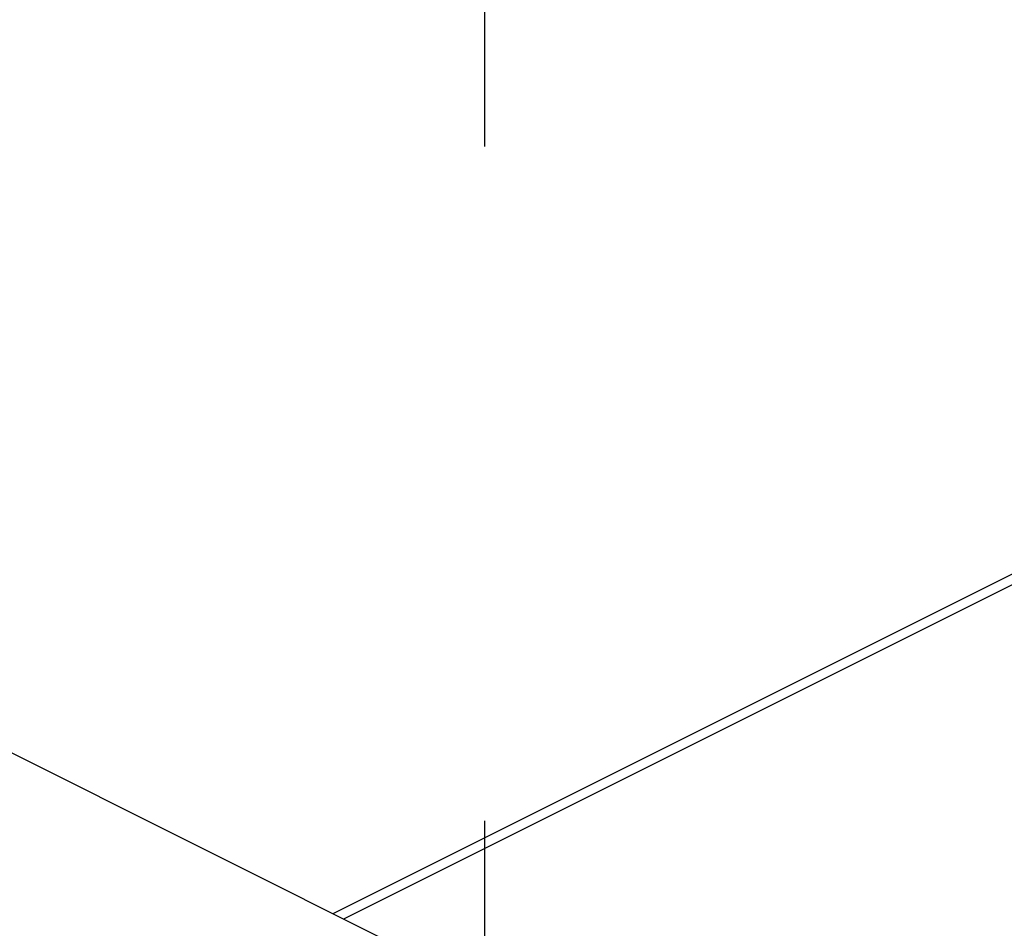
# Paper-space layout '005_EXP_CORICANT_PE_DRAWING_3_1' of a CAD drawing. Header units: millimetres. Extents: x 6 to 413, y 7 to 290.
# Tile 282 of 362: x 191.2 to 194.58, y 257.19 to 260.3. Entities that reach past the tile are written whole.
import ezdxf

# ---------------------------------------------------------------- set-up
doc = ezdxf.new("R2010")
doc.units = ezdxf.units.MM
doc.header["$LTSCALE"] = 23.1
doc.linetypes.add('DASHED', pattern=[0.2, 0.1, -0.1])
for name, color, linetype in [('000_OFFSET-LINES', 7, 'CONTINUOUS'), ('006_246600000090A_CAUTION__BL78', 7, 'CONTINUOUS'), ('COVER_CORIENT_BL79', 7, 'CONTINUOUS')]:
    doc.layers.add(name, color=color, linetype=linetype)

# ---------------------------------------------------------------- blocks, each defined once
blk = doc.blocks.new('006_246600000090A_CAUTION__BL78', base_point=(195.0812, 254.8666))
at = {"layer": '006_246600000090A_CAUTION__BL78', "color": 7, "linetype": 'Continuous'}
blk.add_line((203.3543, 251.6964), (188.7172, 259.0149), dxfattribs=at)
blk = doc.blocks.new('COVER_CORIENT_BL79', base_point=(229.2874, 247.6792))
at = {"layer": 'COVER_CORIENT_BL79', "color": 3, "linetype": 'Continuous'}
for p, q in [((220.4153, 271.3037), (192.2774, 257.2348)), ((220.4797, 271.2996), (192.3137, 257.2166))]:
    blk.add_line(p, q, dxfattribs=at)

psp = doc.layouts.new('005_EXP_CORICANT_PE_DRAWING_3_1')

# ---------------------------------------------------------------- linework, layer by layer
at = {"layer": '000_OFFSET-LINES', "color": 4, "linetype": 'DASHED'}
psp.add_line((192.7965, 262.1731), (192.7965, 249.3758), dxfattribs=at)

# ---------------------------------------------------------------- block references
at = {"layer": '006_246600000090A_CAUTION__BL78'}
psp.add_blockref('006_246600000090A_CAUTION__BL78', (195.0812, 254.8666), dxfattribs=at)
at = {"layer": 'COVER_CORIENT_BL79'}
psp.add_blockref('COVER_CORIENT_BL79', (229.2874, 247.6792), dxfattribs=at)

doc.saveas('drawing.dxf')
